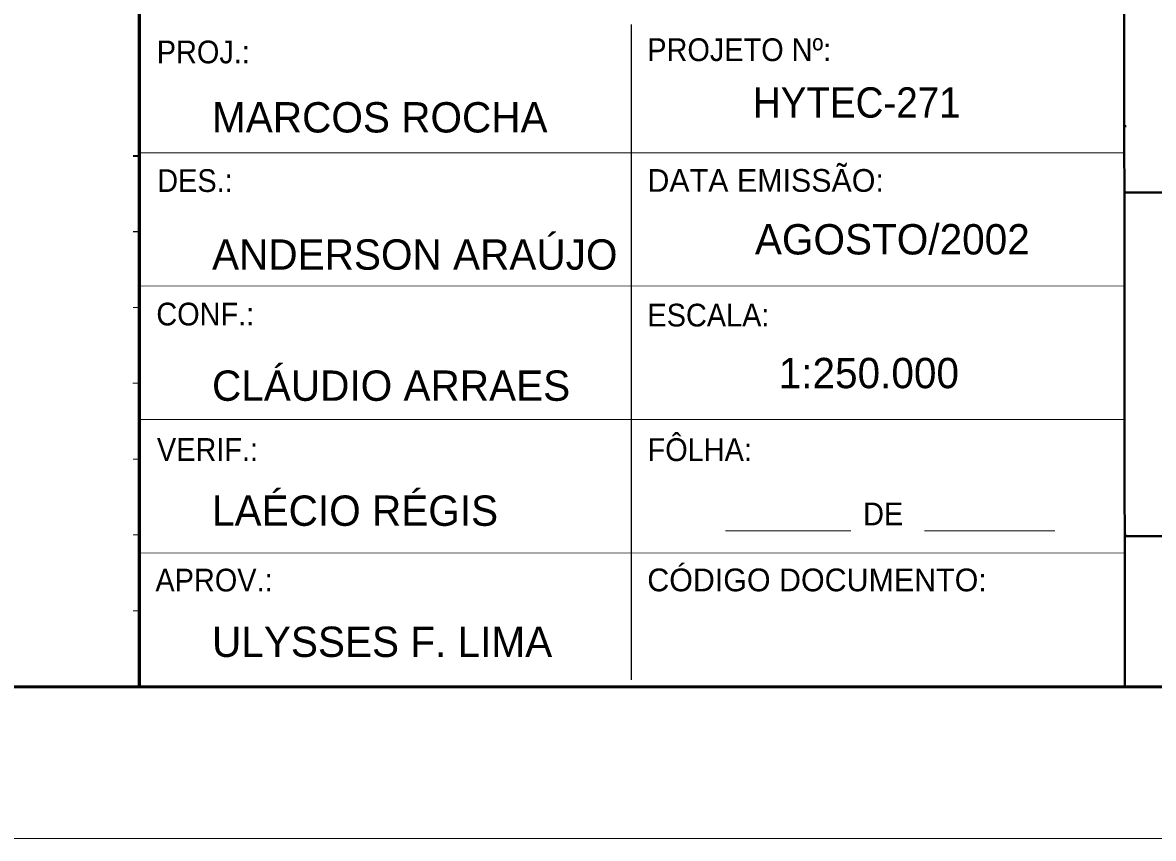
# Model space of a CAD drawing. Extents: x 553962 to 842807, y 8883888 to 9032388.
# Drawn here: x 794627 to 813277, y 8883888 to 8897334 of the extents above; entities that cross this region are included whole.
import ezdxf

# ---------------------------------------------------------------- set-up
doc = ezdxf.new("R2010")
doc.units = 0
doc.header["$LTSCALE"] = 200
doc.layers.add('3', color=7, linetype='Continuous', lineweight=80)
doc.layers.add('4', color=7, linetype='Continuous', lineweight=25)

msp = doc.modelspace()

# ---------------------------------------------------------------- linework, layer by layer
at = {"layer": '3', "lineweight": 13}
msp.add_lwpolyline([(842807.3, 9032387.8), (842807.3, 8883887.8), (553961.7, 8883887.8), (553961.7, 9032387.8)], close=True, dxfattribs=at)
at = {"layer": '3', "lineweight": 53}
msp.add_lwpolyline([(840307.3, 9029887.8), (840307.3, 8886387.8), (560211.7, 8886387.8), (560211.7, 9029887.8)], close=True, dxfattribs=at)
at = {"layer": '4', "lineweight": 40}
for p, q in [((796549.8, 8901392.8), (796547.3, 8886392.8)), ((812794.8, 8901372.8), (812804.8, 8886372.8)), ((796547.3, 8897305.3), (796547.3, 8886502.8)), ((812797.3, 8895627.8), (812829.8, 8895627.8)), ((812797.3, 8894535.3), (840302.3, 8894555.3)), ((812797.3, 8888890.3), (812827.3, 8888890.3)), ((812802.3, 8888870.3), (840304.8, 8888887.8))]:
    msp.add_line(p, q, dxfattribs=at)
at = {"layer": '4', "lineweight": 53}
for p, q in [((796547.3, 8886392.8), (796549.8, 8901392.8)), ((796557.3, 8886387.8), (796557.3, 8901387.8)), ((796547.3, 8886502.8), (796547.3, 8897305.3))]:
    msp.add_line(p, q, dxfattribs=at)
at = {"layer": '4'}
for p, q in [((804672.3, 8886502.8), (804672.3, 8897305.3)), ((796449.8, 8893892.8), (796544.8, 8893890.3))]:
    msp.add_line(p, q, dxfattribs=at)
at = {"layer": '4', "lineweight": 35}
msp.add_line((796449.8, 8895140.3), (796547.3, 8895140.3), dxfattribs=at)
at = {"layer": '4', "lineweight": 13}
for p, q in [((796544.8, 8895190.3), (812794.8, 8895190.3)), ((796544.8, 8892992.8), (812797.3, 8892987.8)), ((796449.8, 8892637.8), (796547.3, 8892640.3)), ((796447.3, 8891390.3), (796547.3, 8891390.3)), ((796549.8, 8890790.3), (812797.3, 8890790.3)), ((796449.8, 8890140.3), (796544.8, 8890137.8)), ((796449.8, 8888890.3), (796544.8, 8888890.3)), ((806222.3, 8888957.8), (808284.8, 8888957.8)), ((809502.3, 8888957.8), (811649.8, 8888957.8)), ((796547.3, 8888590.3), (812799.8, 8888592.8)), ((796449.8, 8887640.3), (796547.3, 8887640.3))]:
    msp.add_line(p, q, dxfattribs=at)

# ---------------------------------------------------------------- texts
at = {"layer": '4', "width": 0.95}
for s, height, p in [('PROJ.:', 375, (796839.8, 8896662.8)), ('PROJETO Nº:', 375, (804929.8, 8896700.3)), ('HYTEC-271', 500, (806672.3, 8895767.8)), ('DES.:', 375, (796847.3, 8894542.8)), ('CONF.:', 375, (796832.3, 8892342.8)), ('ESCALA:', 375, (804932.3, 8892325.3)), ('VERIF.:', 375, (796842.3, 8890110.3)), ('FÔLHA:', 375, (804934.8, 8890107.8)), ('DE', 375, (808489.8, 8889047.8)), ('APROV.:', 375, (796817.3, 8887957.8))]:
    msp.add_text(s, height=height, dxfattribs=at).set_placement(p)
at = {"layer": '4'}
for s, height, p in [('MARCOS ROCHA', 500, (797750.9, 8895523.2)), ('DATA EMISSÃO:', 374.9, (804932.3, 8894545.3)), ('AGOSTO/2002', 500, (806704.8, 8893512.8)), ('ANDERSON ARAÚJO', 500, (797750.9, 8893261.5)), ('1:250.000', 499.9, (807097.3, 8891307.8)), ('CLÁUDIO ARRAES', 500, (797750.9, 8891100.3)), ('LAÉCIO RÉGIS', 500, (797750.9, 8889039.6)), ('CÓDIGO DOCUMENTO:', 375, (804929.8, 8887960.3)), ('ULYSSES F. LIMA', 500, (797750.9, 8886878.4))]:
    msp.add_text(s, height=height, dxfattribs=at).set_placement(p)

doc.saveas('drawing.dxf')
